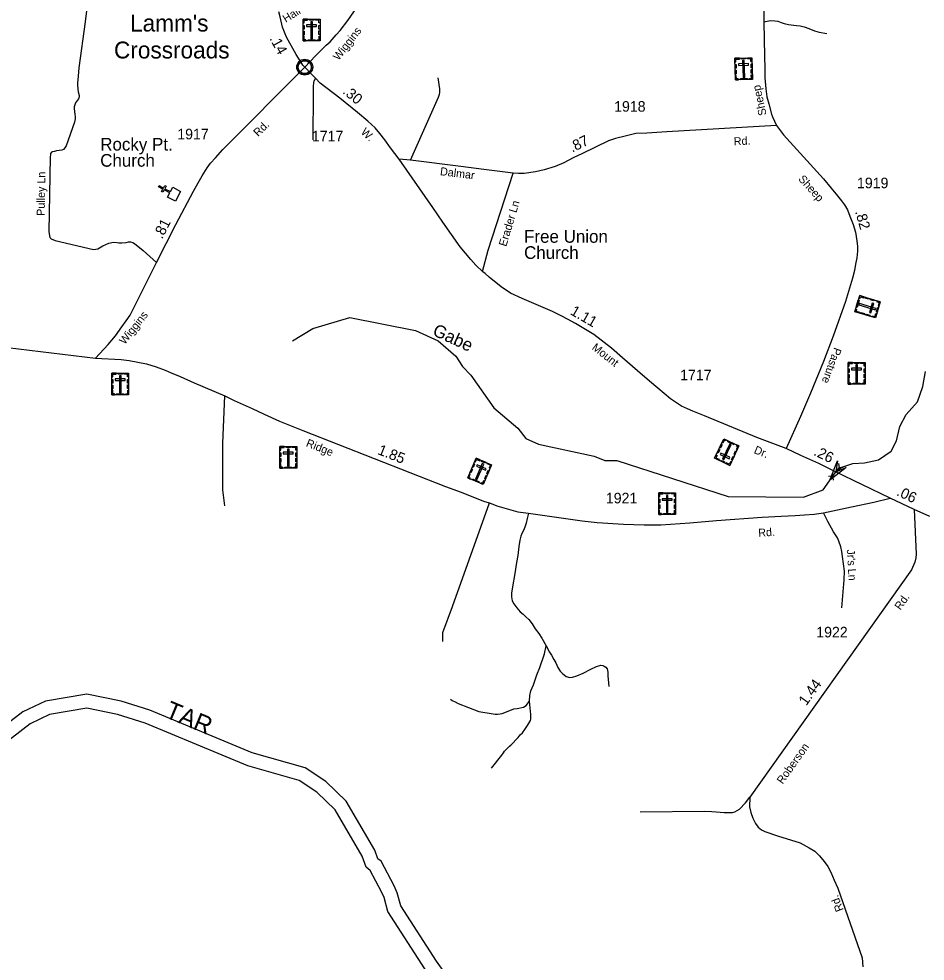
# Model space of a CAD drawing. Extents: x 2220236 to 2384410, y 720751 to 894131.
# Drawn here: x 2273033 to 2283759, y 776734 to 787885 of the extents above; entities that cross this region are included whole.
import ezdxf

# ---------------------------------------------------------------- set-up
doc = ezdxf.new("R2010")
doc.units = 0
doc.layers.add('Default', color=7, linetype='Continuous')

msp = doc.modelspace()

# ---------------------------------------------------------------- linework, layer by layer
at = {"layer": 'Default'}
for p, q in [((2282732, 782622), (2282740, 782572)), ((2282666, 782476), (2282740, 782572)), ((2282790, 782577), (2282740, 782572)), ((2282615, 782471), (2282666, 782476)), ((2282674, 782426), (2282666, 782476)), ((2283629, 782077), (2283346, 782212))]:
    msp.add_line(p, q, dxfattribs=at)
for points in [[(2282201, 789402), (2282148, 789266), (2282071, 789051), (2281991, 788831), (2281946, 788697), (2281925, 788605), (2281910, 788548), (2281889, 788459), (2281877, 788390), (2281863, 788322), (2281851, 787998), (2281851, 787851), (2281854, 787640), (2281857, 787449), (2281863, 787294), (2281862, 787186), (2281873, 787057), (2281887, 786963), (2281909, 786880), (2281939, 786758), (2281953, 786726), (2281998, 786624)], [(2276416, 787313), (2276544, 787447), (2276669, 787572), (2276718, 787613), (2276787, 787695), (2276837, 787746), (2276926, 787866), (2277111, 788139)], [(2273835, 787978), (2273819, 787850), (2273742, 787305), (2273733, 787207), (2273727, 787125), (2273728, 787095), (2273736, 787021), (2273745, 786977), (2273745, 786963), (2273739, 786939), (2273702, 786891), (2273694, 786867), (2273688, 786845), (2273686, 786823), (2273695, 786753), (2273701, 786731), (2273701, 786713), (2273699, 786701), (2273690, 786663), (2273592, 786384), (2273577, 786360), (2273561, 786340), (2273543, 786332), (2273479, 786321), (2273453, 786315), (2273431, 786313), (2273421, 786306), (2273409, 786292), (2273408, 786276), (2273402, 786252), (2273386, 785363), (2273401, 785299), (2273415, 785283), (2273461, 785263), (2273918, 785156), (2273946, 785158), (2273966, 785162), (2274027, 785199), (2274099, 785231), (2274155, 785244), (2274195, 785240), (2274217, 785234), (2274253, 785233), (2274303, 785239), (2274331, 785246), (2274355, 785248), (2274381, 785238), (2274401, 785228), (2274504, 785145), (2274662, 785003)], [(2276416, 787313), (2276394, 787335), (2276361, 787389), (2276316, 787461), (2276200, 787670), (2276155, 787786), (2276124, 787909), (2276108, 787969)], [(2281851, 787851), (2281927, 787864), (2281978, 787862), (2282017, 787856), (2282053, 787841), (2282091, 787829), (2282143, 787818), (2282235, 787807), (2282278, 787801), (2282328, 787789), (2282383, 787769), (2282451, 787744), (2282506, 787726), (2282596, 787712)], [(2269908, 787520), (2269978, 787491), (2270028, 787463), (2270058, 787438), (2270092, 787409), (2270108, 787390), (2270130, 787374), (2270214, 787286), (2270899, 786348), (2272213, 784526), (2272321, 784376), (2272374, 784306), (2272435, 784234), (2272446, 784223), (2272497, 784171), (2272567, 784124), (2272674, 784059), (2272743, 784037), (2272800, 784017), (2272899, 783995), (2273939, 783871)], [(2273939, 783871), (2274090, 784032), (2274175, 784134), (2274253, 784239), (2274304, 784311), (2274349, 784380), (2274662, 785003), (2274890, 785452), (2275100, 785845), (2275154, 785945), (2275203, 786026), (2275263, 786120), (2275303, 786176), (2275359, 786241), (2275446, 786338), (2276416, 787313)], [(2277534, 786226), (2277431, 786360), (2277366, 786454), (2277306, 786530), (2277250, 786597), (2277165, 786673), (2277042, 786776), (2276832, 786948), (2276600, 787125), (2276544, 787181), (2276495, 787230), (2276416, 787313)], [(2276517, 786452), (2276519, 787020), (2276520, 787097), (2276524, 787119), (2276524, 787131), (2276528, 787149), (2276544, 787181)], [(2277668, 786214), (2277999, 786959), (2278013, 786993), (2278014, 787011), (2278014, 787057), (2277997, 787187)], [(2281998, 786624), (2280701, 786547), (2280465, 786533), (2280334, 786527), (2280207, 786496), (2280096, 786468), (2280013, 786440), (2279702, 786290), (2279595, 786241), (2279484, 786182), (2279380, 786136), (2279248, 786099), (2279149, 786076), (2279015, 786055), (2278947, 786054), (2278883, 786058), (2278537, 786103), (2278265, 786136), (2277668, 786214), (2277534, 786226)], [(2281998, 786624), (2282084, 786514), (2282556, 785990), (2282645, 785883), (2282723, 785789), (2282768, 785730), (2282804, 785682), (2282838, 785624), (2282867, 785549), (2282907, 785452), (2282933, 785362), (2282951, 785259), (2282959, 785192), (2282957, 785136), (2282951, 785058), (2282935, 784982), (2282921, 784907), (2282897, 784817), (2282816, 784538), (2282669, 784131), (2282556, 783830), (2282403, 783455), (2282282, 783179), (2282112, 782802)], [(2282112, 782802), (2281768, 782930), (2281146, 783188), (2281011, 783243), (2280946, 783271), (2280876, 783301), (2280744, 783387), (2280597, 783513), (2280495, 783599), (2280354, 783719), (2280176, 783875), (2280048, 783989), (2279836, 784151), (2279699, 784234), (2279620, 784280), (2279525, 784329), (2279457, 784366), (2279347, 784421), (2278988, 784575), (2278850, 784639), (2278742, 784713), (2278600, 784827), (2278551, 784873), (2278523, 784891), (2278443, 784968), (2278382, 785035), (2278256, 785186), (2278051, 785480), (2277931, 785652), (2277534, 786226)], [(2278520, 784894), (2278587, 785149), (2278883, 786058)], [(2276272, 784074), (2276512, 784220), (2276952, 784349), (2277728, 784198), (2277996, 784075), (2278206, 783893), (2278282, 783770), (2278383, 783670), (2278653, 783280), (2278939, 783042), (2279031, 782918), (2279182, 782853), (2279841, 782708), (2279967, 782660), (2280108, 782660), (2281428, 782233), (2282319, 782224), (2282552, 782311), (2282703, 782524), (2282773, 782580), (2282904, 782622), (2283040, 782632), (2283207, 782665), (2283356, 782767), (2283421, 782893), (2283461, 783060), (2283535, 783203), (2283667, 783354), (2283731, 783536), (2283763, 783713)], [(2273939, 783871), (2274244, 783855), (2274340, 783840), (2274440, 783821), (2274544, 783802), (2274658, 783768), (2274763, 783726), (2274834, 783697), (2274941, 783654), (2275109, 783578), (2275469, 783425), (2275580, 783370), (2275795, 783272), (2275935, 783206), (2276116, 783123), (2276392, 783015), (2278082, 782350), (2278267, 782282), (2278453, 782208), (2278545, 782172), (2278602, 782156), (2278691, 782121), (2278939, 782050), (2279066, 782036), (2279701, 781943), (2279879, 781923), (2280187, 781904), (2280435, 781897), (2280629, 781896), (2280973, 781919), (2281288, 781948), (2281830, 781989), (2282054, 781998), (2282219, 782007), (2282332, 782014), (2282445, 782023), (2282555, 782038), (2282887, 782111), (2283153, 782164), (2283346, 782212)], [(2275470, 782120), (2275448, 782311), (2275449, 782863), (2275469, 783425)], [(2283346, 782212), (2282691, 782530), (2282502, 782621), (2282286, 782718), (2282112, 782802)], [(2278051, 780515), (2278051, 780621), (2278165, 780931), (2278602, 782156)], [(2283629, 782077), (2283653, 781550), (2283649, 781508), (2283637, 781457), (2283597, 781363), (2281685, 778673), (2281679, 778558), (2281695, 778491), (2281721, 778427), (2281750, 778364), (2281784, 778318), (2281822, 778286), (2281862, 778266), (2282010, 778215), (2282278, 778132), (2282387, 778076), (2282453, 778034), (2282508, 777981), (2282564, 777913), (2282606, 777854), (2282643, 777788), (2282681, 777693), (2282725, 777598), (2283012, 776772), (2283022, 776666)], [(2283816, 781996), (2283629, 782077)], [(2279066, 782036), (2279048, 781970), (2279035, 781917), (2279021, 781868), (2279004, 781828), (2278986, 781796), (2278975, 781763), (2278963, 781714), (2278950, 781642), (2278937, 781534), (2278923, 781450), (2278901, 781321), (2278876, 781162), (2278863, 781089), (2278863, 781044), (2278872, 780997), (2278890, 780963), (2278925, 780914), (2278964, 780869), (2279002, 780840), (2279033, 780809), (2279069, 780775), (2279107, 780726), (2279143, 780668), (2279185, 780610), (2279223, 780554), (2279274, 780466)], [(2282773, 780913), (2282800, 781247), (2282803, 781347), (2282782, 781523), (2282771, 781581), (2282759, 781636), (2282736, 781704), (2282720, 781742), (2282699, 781780), (2282675, 781816), (2282608, 781937), (2282555, 782038)], [(2279078, 779810), (2279082, 779877), (2279093, 779932), (2279122, 780005), (2279162, 780122), (2279200, 780209), (2279252, 780369), (2279274, 780466)], [(2279274, 780466), (2279313, 780392), (2279337, 780354), (2279364, 780302), (2279386, 780264), (2279413, 780208), (2279438, 780165), (2279465, 780136), (2279485, 780120), (2279510, 780103), (2279552, 780091), (2279586, 780094), (2279635, 780109), (2279713, 780143), (2279803, 780187), (2279868, 780219), (2279921, 780236), (2279946, 780234), (2279961, 780225), (2279979, 780212), (2279995, 780192), (2280002, 780152), (2280002, 780106), (2280008, 780071), (2280015, 779982)], [(2279437, 774846), (2279026, 775259), (2277975, 776733), (2277552, 777389), (2277510, 777541), (2277473, 777625), (2277319, 777915), (2277282, 777945), (2277244, 778046), (2276905, 778626), (2276665, 778860), (2276422, 779021), (2275796, 779200), (2274584, 779703), (2274243, 779811), (2273839, 779895), (2273347, 779811), (2273081, 779683), (2272595, 779312)], [(2278140, 779834), (2278162, 779820), (2278196, 779802), (2278232, 779783), (2278478, 779687), (2278647, 779659), (2278670, 779658), (2278699, 779657), (2278729, 779660), (2278753, 779666), (2278785, 779678), (2278892, 779719), (2278932, 779725), (2279006, 779738), (2279037, 779758), (2279078, 779810)], [(2279321, 774730), (2278900, 775153), (2277839, 776641), (2277400, 777321), (2277355, 777486), (2277325, 777554), (2277190, 777808), (2277144, 777845), (2277096, 777976), (2276775, 778524), (2276561, 778732), (2276352, 778870), (2275742, 779044), (2274528, 779549), (2274201, 779652), (2273836, 779728), (2273397, 779653), (2273167, 779543), (2272709, 779192)], [(2278627, 779017), (2278750, 779170), (2278769, 779200), (2278779, 779220), (2278797, 779236), (2278811, 779252), (2278839, 779279), (2278857, 779291), (2278944, 779381), (2278967, 779410), (2278995, 779436), (2279021, 779476), (2279054, 779521), (2279088, 779581), (2279092, 779597), (2279091, 779651), (2279086, 779733), (2279078, 779810)], [(2280387, 778501), (2281147, 778509), (2281233, 778503), (2281286, 778499), (2281380, 778493), (2281477, 778494), (2281507, 778500), (2281560, 778533), (2281631, 778606), (2281685, 778673)]]:
    msp.add_lwpolyline(points, dxfattribs=at)
for points in [[(2276398, 787881), (2276597, 787881), (2276597, 787626), (2276398, 787626)], [(2276398, 787837), (2276409, 787837), (2276409, 787870), (2276450, 787869), (2276450, 787881), (2276398, 787881)], [(2276472, 787881), (2276523, 787881), (2276523, 787869), (2276472, 787869)], [(2276507, 787851), (2276488, 787851), (2276488, 787649), (2276507, 787649)], [(2276597, 787837), (2276585, 787837), (2276585, 787869), (2276545, 787869), (2276545, 787881), (2276597, 787881)], [(2276398, 787763), (2276398, 787806), (2276409, 787806), (2276409, 787763)], [(2276398, 787696), (2276398, 787739), (2276409, 787739), (2276409, 787696)], [(2276438, 787813), (2276438, 787794), (2276556, 787794), (2276556, 787813)], [(2276585, 787764), (2276585, 787808), (2276597, 787808), (2276597, 787764)], [(2276585, 787698), (2276585, 787742), (2276597, 787742), (2276597, 787698)], [(2276431, 787626), (2276431, 787638), (2276409, 787638), (2276409, 787678), (2276398, 787678), (2276398, 787626)], [(2276455, 787637), (2276540, 787637), (2276540, 787626), (2276455, 787626)], [(2276564, 787626), (2276564, 787637), (2276586, 787637), (2276586, 787678), (2276597, 787678), (2276597, 787626)], [(2281508, 787418), (2281707, 787424), (2281714, 787169), (2281515, 787164)], [(2281509, 787375), (2281520, 787375), (2281520, 787408), (2281560, 787409), (2281560, 787420), (2281508, 787418)], [(2281582, 787420), (2281634, 787422), (2281634, 787410), (2281582, 787409)], [(2281708, 787380), (2281697, 787380), (2281696, 787412), (2281655, 787411), (2281655, 787422), (2281707, 787424)], [(2276339, 787325), (2276340, 787331), (2276342, 787338), (2276344, 787345), (2276347, 787351), (2276351, 787356), (2276354, 787361), (2276358, 787366), (2276363, 787370), (2276369, 787375), (2276374, 787379), (2276379, 787381), (2276384, 787384), (2276389, 787386), (2276395, 787388), (2276399, 787389), (2276404, 787390), (2276408, 787391), (2276415, 787391), (2276419, 787391), (2276425, 787391), (2276430, 787390), (2276435, 787389), (2276440, 787387), (2276445, 787385), (2276451, 787383), (2276458, 787379), (2276463, 787376), (2276468, 787371), (2276471, 787368), (2276475, 787364), (2276479, 787359), (2276482, 787355), (2276485, 787350), (2276488, 787345), (2276490, 787340), (2276491, 787335), (2276493, 787330), (2276494, 787324), (2276494, 787319), (2276495, 787313), (2276495, 787307), (2276494, 787302), (2276493, 787296), (2276491, 787290), (2276490, 787284), (2276487, 787279), (2276484, 787273), (2276481, 787268), (2276477, 787263), (2276473, 787258), (2276468, 787253), (2276463, 787249), (2276458, 787246), (2276453, 787243), (2276447, 787240), (2276439, 787237), (2276434, 787236), (2276427, 787235), (2276423, 787234), (2276418, 787234), (2276412, 787234), (2276408, 787234), (2276403, 787235), (2276397, 787236), (2276392, 787238), (2276387, 787240), (2276382, 787242), (2276378, 787244), (2276372, 787248), (2276366, 787252), (2276361, 787257), (2276357, 787261), (2276353, 787265), (2276350, 787270), (2276346, 787277), (2276345, 787280), (2276343, 787284), (2276340, 787292), (2276339, 787299), (2276338, 787305), (2276338, 787311), (2276338, 787316), (2276338, 787322)], [(2281511, 787301), (2281510, 787344), (2281521, 787344), (2281522, 787301)], [(2281550, 787351), (2281551, 787333), (2281669, 787336), (2281668, 787355)], [(2281618, 787392), (2281599, 787391), (2281604, 787189), (2281623, 787189)], [(2281699, 787307), (2281698, 787350), (2281709, 787351), (2281710, 787307)], [(2281700, 787241), (2281699, 787284), (2281711, 787285), (2281712, 787241)], [(2281513, 787234), (2281512, 787277), (2281523, 787277), (2281524, 787234)], [(2281548, 787165), (2281547, 787176), (2281525, 787176), (2281524, 787216), (2281513, 787216), (2281515, 787164)], [(2281572, 787177), (2281657, 787179), (2281657, 787168), (2281572, 787165)], [(2281681, 787168), (2281680, 787180), (2281702, 787180), (2281701, 787221), (2281712, 787221), (2281714, 787169)], [(2274794, 785775), (2274820, 785826), (2274752, 785861), (2274738, 785833), (2274723, 785840), (2274738, 785869), (2274685, 785896), (2274692, 785911), (2274746, 785883), (2274760, 785911), (2274775, 785904), (2274760, 785875), (2274827, 785840), (2274854, 785891), (2274948, 785842), (2274888, 785726)], [(2283228, 784537), (2283171, 784346), (2282927, 784419), (2282984, 784610)], [(2282974, 784578), (2282985, 784575), (2282992, 784596), (2283030, 784584), (2283034, 784595), (2282984, 784610)], [(2282978, 784551), (2282954, 784470), (2282943, 784473), (2282967, 784554)], [(2283168, 784441), (2283174, 784459), (2282980, 784517), (2282974, 784499)], [(2283051, 784590), (2283092, 784577), (2283089, 784566), (2283048, 784579)], [(2283151, 784517), (2283133, 784522), (2283099, 784410), (2283117, 784404)], [(2283115, 784570), (2283157, 784558), (2283153, 784547), (2283112, 784559)], [(2283186, 784549), (2283183, 784538), (2283214, 784529), (2283202, 784490), (2283213, 784487), (2283228, 784537)], [(2282936, 784451), (2282947, 784447), (2282941, 784426), (2282980, 784415), (2282977, 784404), (2282927, 784419)], [(2282999, 784409), (2283041, 784397), (2283038, 784386), (2282996, 784398)], [(2283062, 784390), (2283104, 784378), (2283101, 784367), (2283059, 784379)], [(2283129, 784358), (2283133, 784369), (2283163, 784360), (2283175, 784399), (2283186, 784396), (2283171, 784346)], [(2283207, 784466), (2283192, 784416), (2283181, 784419), (2283196, 784469)], [(2282848, 783818), (2283047, 783818), (2283047, 783563), (2282848, 783563)], [(2282848, 783775), (2282860, 783775), (2282860, 783807), (2282900, 783807), (2282900, 783818), (2282848, 783818)], [(2282848, 783700), (2282848, 783744), (2282860, 783744), (2282860, 783700)], [(2282889, 783750), (2282889, 783731), (2283007, 783731), (2283007, 783750)], [(2282922, 783818), (2282974, 783818), (2282974, 783806), (2282922, 783806)], [(2282957, 783789), (2282939, 783789), (2282939, 783586), (2282957, 783586)], [(2283047, 783774), (2283036, 783774), (2283036, 783807), (2282995, 783807), (2282995, 783818), (2283047, 783818)], [(2283036, 783701), (2283036, 783745), (2283047, 783745), (2283047, 783701)], [(2274133, 783691), (2274332, 783691), (2274332, 783437), (2274133, 783437)], [(2274133, 783648), (2274144, 783648), (2274144, 783680), (2274185, 783680), (2274185, 783691), (2274133, 783691)], [(2274133, 783574), (2274133, 783617), (2274144, 783617), (2274144, 783574)], [(2274173, 783623), (2274173, 783605), (2274291, 783605), (2274291, 783623)], [(2274207, 783691), (2274259, 783691), (2274259, 783680), (2274207, 783680)], [(2274242, 783662), (2274223, 783662), (2274223, 783459), (2274242, 783459)], [(2274332, 783648), (2274320, 783648), (2274320, 783680), (2274280, 783680), (2274280, 783691), (2274332, 783691)], [(2274320, 783575), (2274320, 783618), (2274332, 783618), (2274332, 783575)], [(2282848, 783633), (2282848, 783676), (2282860, 783676), (2282860, 783633)], [(2282881, 783563), (2282881, 783575), (2282859, 783575), (2282859, 783615), (2282848, 783615), (2282848, 783563)], [(2283014, 783563), (2283014, 783575), (2283036, 783575), (2283036, 783615), (2283047, 783615), (2283047, 783563)], [(2283036, 783635), (2283036, 783679), (2283047, 783679), (2283047, 783635)], [(2274133, 783507), (2274133, 783550), (2274144, 783550), (2274144, 783507)], [(2274320, 783509), (2274320, 783552), (2274332, 783552), (2274332, 783509)], [(2282906, 783575), (2282991, 783575), (2282991, 783563), (2282906, 783563)], [(2274166, 783437), (2274166, 783448), (2274144, 783448), (2274144, 783489), (2274133, 783489), (2274133, 783437)], [(2274190, 783448), (2274275, 783448), (2274275, 783437), (2274190, 783437)], [(2274299, 783437), (2274299, 783448), (2274321, 783448), (2274321, 783489), (2274332, 783489), (2274332, 783437)], [(2276122, 782823), (2276321, 782823), (2276321, 782569), (2276122, 782569)], [(2276122, 782780), (2276133, 782780), (2276133, 782812), (2276173, 782812), (2276173, 782823), (2276122, 782823)], [(2276196, 782823), (2276247, 782823), (2276247, 782812), (2276196, 782812)], [(2276321, 782780), (2276309, 782780), (2276309, 782812), (2276269, 782812), (2276269, 782823), (2276321, 782823)], [(2281447, 782600), (2281267, 782684), (2281375, 782915), (2281555, 782830)], [(2281355, 782845), (2281336, 782805), (2281326, 782810), (2281345, 782849)], [(2281405, 782901), (2281400, 782890), (2281381, 782900), (2281363, 782863), (2281353, 782868), (2281375, 782915)], [(2281361, 782673), (2281378, 782665), (2281464, 782848), (2281447, 782856)], [(2281499, 782844), (2281422, 782880), (2281427, 782891), (2281503, 782855)], [(2281526, 782844), (2281521, 782834), (2281541, 782824), (2281523, 782788), (2281533, 782783), (2281555, 782830)], [(2276122, 782706), (2276122, 782749), (2276133, 782749), (2276133, 782706)], [(2276162, 782755), (2276162, 782737), (2276280, 782737), (2276280, 782755)], [(2276231, 782794), (2276212, 782794), (2276212, 782591), (2276231, 782591)], [(2276309, 782707), (2276309, 782750), (2276321, 782750), (2276321, 782707)], [(2281285, 782724), (2281296, 782719), (2281282, 782690), (2281319, 782673), (2281314, 782662), (2281267, 782685)], [(2281327, 782785), (2281308, 782746), (2281298, 782751), (2281316, 782790)], [(2281439, 782679), (2281447, 782696), (2281341, 782746), (2281333, 782729)], [(2281497, 782706), (2281479, 782667), (2281468, 782672), (2281487, 782711)], [(2281526, 782767), (2281507, 782728), (2281497, 782732), (2281515, 782772)], [(2276121, 782639), (2276121, 782682), (2276133, 782682), (2276133, 782639)], [(2276155, 782569), (2276155, 782580), (2276133, 782580), (2276133, 782621), (2276121, 782621), (2276121, 782569)], [(2276287, 782569), (2276287, 782580), (2276309, 782580), (2276309, 782621), (2276321, 782621), (2276321, 782569)], [(2276309, 782641), (2276309, 782684), (2276321, 782684), (2276321, 782641)], [(2278445, 782686), (2278628, 782608), (2278528, 782374), (2278345, 782452)], [(2278399, 782578), (2278416, 782618), (2278426, 782613), (2278409, 782574)], [(2278428, 782646), (2278438, 782642), (2278451, 782671), (2278488, 782655), (2278493, 782666), (2278445, 782686)], [(2278534, 782616), (2278516, 782624), (2278437, 782437), (2278454, 782430)], [(2278456, 782607), (2278448, 782590), (2278557, 782544), (2278564, 782561)], [(2278513, 782657), (2278561, 782637), (2278556, 782626), (2278508, 782646)], [(2278611, 782568), (2278601, 782572), (2278613, 782602), (2278576, 782618), (2278580, 782628), (2278628, 782608)], [(2281380, 782631), (2281333, 782653), (2281338, 782664), (2281385, 782642)], [(2281465, 782639), (2281455, 782644), (2281442, 782615), (2281405, 782632), (2281400, 782622), (2281447, 782600)], [(2282822, 782577), (2282630, 782427), (2282721, 782653), (2282703, 782524)], [(2276179, 782580), (2276264, 782580), (2276264, 782569), (2276179, 782569)], [(2278375, 782439), (2278380, 782450), (2278360, 782458), (2278375, 782495), (2278365, 782500), (2278345, 782452)], [(2278372, 782516), (2278389, 782556), (2278400, 782552), (2278383, 782512)], [(2278572, 782505), (2278589, 782545), (2278599, 782541), (2278582, 782501)], [(2278402, 782440), (2278480, 782407), (2278476, 782396), (2278398, 782429)], [(2278497, 782387), (2278502, 782397), (2278522, 782389), (2278538, 782426), (2278548, 782421), (2278528, 782374)], [(2278546, 782445), (2278563, 782484), (2278573, 782480), (2278556, 782440)], [(2280605, 782274), (2280804, 782274), (2280804, 782020), (2280605, 782020)], [(2280605, 782231), (2280617, 782231), (2280617, 782263), (2280657, 782263), (2280657, 782274), (2280605, 782274)], [(2280679, 782274), (2280731, 782274), (2280731, 782263), (2280679, 782263)], [(2280805, 782231), (2280793, 782231), (2280793, 782263), (2280753, 782263), (2280753, 782274), (2280805, 782274)], [(2280605, 782157), (2280605, 782200), (2280617, 782200), (2280617, 782157)], [(2280646, 782206), (2280646, 782188), (2280764, 782188), (2280764, 782206)], [(2280714, 782245), (2280696, 782245), (2280696, 782042), (2280714, 782042)], [(2280793, 782158), (2280793, 782201), (2280805, 782201), (2280805, 782158)], [(2280605, 782090), (2280605, 782133), (2280617, 782133), (2280617, 782090)], [(2280638, 782020), (2280638, 782031), (2280616, 782031), (2280616, 782072), (2280605, 782072), (2280605, 782020)], [(2280771, 782020), (2280771, 782031), (2280793, 782031), (2280793, 782072), (2280804, 782072), (2280804, 782020)], [(2280793, 782092), (2280793, 782135), (2280804, 782135), (2280804, 782092)], [(2280663, 782031), (2280748, 782031), (2280748, 782020), (2280663, 782020)]]:
    msp.add_lwpolyline(points, close=True, dxfattribs=at)
for radius in [94.3, 76.7]:
    msp.add_circle((2276416, 787313), radius, dxfattribs=at)

# ---------------------------------------------------------------- texts
for s, height, rotation, p in [('Hall Dr.', 95, 32.4586, (2276193, 787836)), ('Wiggins', 95, 52.2076, (2276817, 787385)), ('.14', 125, 298.9574, (2275995, 787652)), ('.30', 125, 320.6596, (2276856, 787010)), ('Sheep', 95, 102.2505, (2281883, 786750)), ('Rd.', 95, 44.6967, (2275865, 786485)), ('W.', 95, 316.4977, (2277073, 786535)), ('.87', 125, 25.9306, (2279582, 786301)), ('Rd.', 95, 2.9085, (2281496, 786387)), ('Pulley Ln', 95, 88.9864, (2273338, 785553)), ('Dalmar', 95, 353.0047, (2278014, 786036)), ('Sheep', 95, 312.1547, (2282252, 785984)), ('Erader Ln', 95, 73.3738, (2278801, 785184)), ('.81', 125, 63.1086, (2274729, 785272)), ('.82', 125, 286.1032, (2282928, 785603)), ('Wiggins', 95, 51.5296, (2274286, 784024)), ('1.11', 125, 330.0057, (2279549, 784393)), ('Gabe', 150, 335.2423, (2277918, 784147)), ('Mount', 95, 321.8122, (2279807, 783980)), ('Pasture', 95, 250.088, (2282683, 784003)), ('Ridge', 95, 338.2439, (2276424, 782829)), ('1.85', 125, 338.5316, (2277271, 782736)), ('Dr.', 95, 338.0414, (2281725, 782748)), ('.26', 125, 334.1489, (2282429, 782726)), ('.06', 125, 334.5533, (2283411, 782250)), ('Rd.', 95, 4.3316, (2281787, 781754)), ("Jr's Ln", 95, 273.6117, (2282831, 781604)), ('Rd.', 95, 54.6402, (2283466, 780881)), ('1.44', 125, 54.5877, (2282352, 779749)), ('TAR', 210, 337.4445, (2274750, 779624)), ('Roberson', 95, 54.6402, (2282072, 778822)), ('Rd.', 95, 111.0211, (2282795, 777340))]:
    msp.add_text(s, height=height, rotation=rotation, dxfattribs=at).set_placement(p)
for s, height, p in [("Lamm's", 200, (2274349, 787735)), ('Crossroads', 200, (2274159, 787416)), ('1918', 125, (2280078, 786786)), ('1917', 125, (2274908, 786459)), ('1717', 125, (2276501, 786435)), ('Rocky Pt.', 150, (2273996, 786326)), ('Church', 150, (2273996, 786135)), ('1919', 125, (2282952, 785880)), ('Free Union', 150, (2279012, 785235)), ('Church', 150, (2279012, 785044)), ('1717', 125, (2280859, 783608)), ('1921', 125, (2279980, 782151)), ('1922', 125, (2282470, 780565))]:
    msp.add_text(s, height=height, dxfattribs=at).set_placement(p)

doc.saveas('drawing.dxf')
